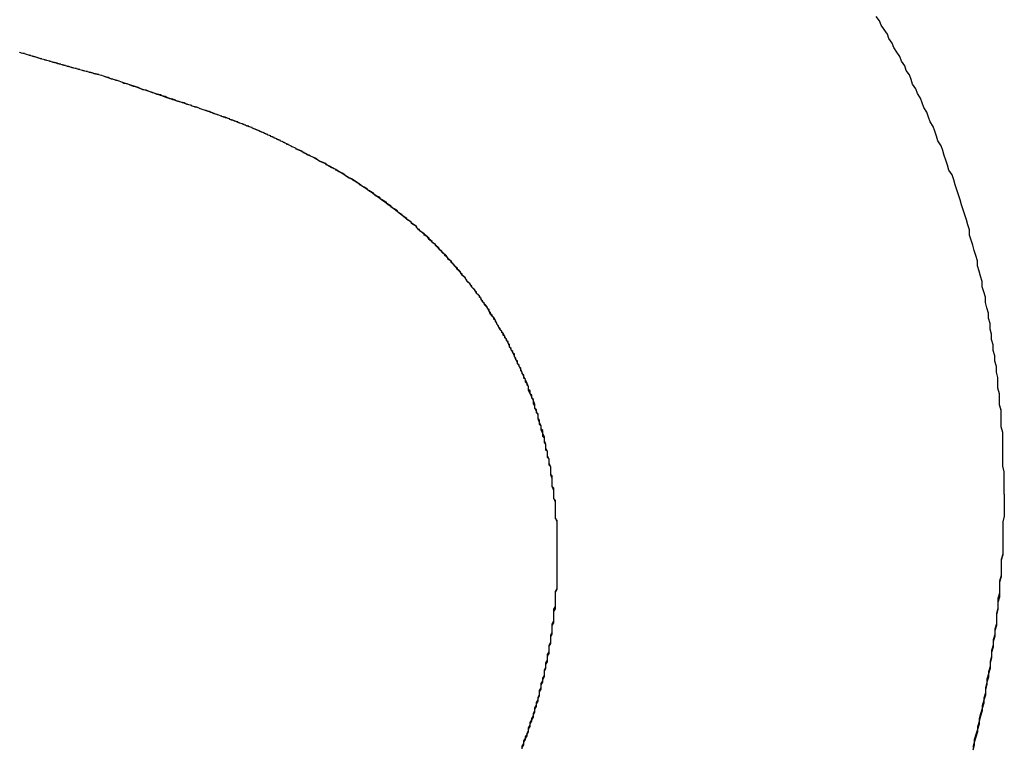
# Model space of a CAD drawing. Extents: x 1107 to 4046, y 937 to 3355.
# Tile 751 of 861: x 3042.966 to 3043.589, y 1749.826 to 1750.286. Entities that reach past the tile are written whole.
import ezdxf

# ---------------------------------------------------------------- set-up
doc = ezdxf.new("R2010")
doc.units = 0
doc.layers.add('KF_VIDA_L___C_LEFT', color=7, linetype='CONTINUOUS')

# ---------------------------------------------------------------- blocks, each defined once
blk = doc.blocks.new('KF_VIDA_L___C_LEFT')
at = {"layer": 'KF_VIDA_L___C_LEFT'}
for points in [[(154.285, 60.7726, 0), (154.285, 60.7762, 0), (154.285, 60.7798, 0), (154.285, 60.7833, 0), (154.285, 60.7869, 0), (154.284, 60.7905, 0), (154.284, 60.794, 0), (154.284, 60.7976, 0), (154.284, 60.8011, 0), (154.284, 60.8047, 0), (154.284, 60.8082, 0), (154.284, 60.8117, 0), (154.283, 60.8152, 0), (154.283, 60.8188, 0), (154.283, 60.8223, 0), (154.283, 60.8258, 0), (154.282, 60.8292, 0), (154.282, 60.8327, 0), (154.282, 60.8362, 0), (154.281, 60.8397, 0), (154.281, 60.8431, 0), (154.281, 60.8466, 0), (154.28, 60.85, 0), (154.28, 60.8534, 0), (154.279, 60.8569, 0), (154.279, 60.8603, 0), (154.278, 60.8637, 0), (154.278, 60.8671, 0), (154.277, 60.8705, 0), (154.277, 60.8739, 0), (154.276, 60.8773, 0), (154.276, 60.8806, 0), (154.275, 60.884, 0), (154.275, 60.8873, 0), (154.274, 60.8907, 0), (154.273, 60.894, 0), (154.273, 60.8974, 0), (154.272, 60.9007, 0), (154.271, 60.904, 0), (154.271, 60.9073, 0), (154.27, 60.9106, 0), (154.269, 60.9139, 0), (154.268, 60.9172, 0), (154.268, 60.9204, 0), (154.267, 60.9237, 0), (154.266, 60.9269, 0), (154.265, 60.9302, 0), (154.264, 60.9334, 0), (154.263, 60.9367, 0), (154.263, 60.9399, 0), (154.262, 60.9431, 0), (154.261, 60.9463, 0), (154.26, 60.9495, 0), (154.259, 60.9527, 0), (154.258, 60.9558, 0), (154.257, 60.959, 0), (154.256, 60.9622, 0), (154.255, 60.9653, 0), (154.254, 60.9684, 0), (154.253, 60.9716, 0), (154.252, 60.9747, 0), (154.25, 60.9778, 0), (154.249, 60.9809, 0), (154.248, 60.984, 0), (154.247, 60.9871, 0), (154.246, 60.9902, 0), (154.245, 60.9932, 0), (154.243, 60.9963, 0), (154.242, 60.9993, 0), (154.241, 61.0024, 0), (154.24, 61.0054, 0), (154.238, 61.0084, 0), (154.237, 61.0114, 0), (154.236, 61.0144, 0), (154.234, 61.0174, 0), (154.233, 61.0204, 0), (154.232, 61.0233, 0), (154.23, 61.0263, 0), (154.229, 61.0293, 0), (154.227, 61.0322, 0), (154.226, 61.0351, 0), (154.225, 61.038, 0), (154.223, 61.0409, 0), (154.222, 61.0438, 0), (154.22, 61.0467, 0), (154.219, 61.0496, 0), (154.217, 61.0525, 0), (154.215, 61.0553, 0), (154.214, 61.0582, 0), (154.212, 61.061, 0), (154.211, 61.0639, 0), (154.209, 61.0667, 0), (154.207, 61.0695, 0), (154.206, 61.0723, 0), (154.204, 61.0751, 0)], [(154.285, 60.7726, 0), (154.285, 60.7762, 0), (154.285, 60.7798, 0), (154.285, 60.7833, 0), (154.285, 60.7869, 0), (154.284, 60.7905, 0), (154.284, 60.794, 0), (154.284, 60.7976, 0), (154.284, 60.8011, 0), (154.284, 60.8047, 0), (154.284, 60.8082, 0), (154.284, 60.8117, 0), (154.283, 60.8152, 0), (154.283, 60.8188, 0), (154.283, 60.8223, 0), (154.283, 60.8257, 0), (154.282, 60.8292, 0), (154.282, 60.8327, 0), (154.282, 60.8362, 0), (154.281, 60.8397, 0), (154.281, 60.8431, 0), (154.281, 60.8466, 0), (154.28, 60.85, 0), (154.28, 60.8534, 0), (154.279, 60.8569, 0), (154.279, 60.8603, 0), (154.278, 60.8637, 0), (154.278, 60.8671, 0), (154.277, 60.8705, 0), (154.277, 60.8739, 0), (154.276, 60.8772, 0), (154.276, 60.8806, 0), (154.275, 60.884, 0), (154.275, 60.8873, 0), (154.274, 60.8907, 0), (154.273, 60.894, 0), (154.273, 60.8974, 0), (154.272, 60.9007, 0), (154.271, 60.904, 0), (154.271, 60.9073, 0), (154.27, 60.9106, 0), (154.269, 60.9139, 0), (154.268, 60.9172, 0), (154.268, 60.9204, 0), (154.267, 60.9237, 0), (154.266, 60.9269, 0), (154.265, 60.9302, 0), (154.264, 60.9334, 0), (154.263, 60.9367, 0), (154.263, 60.9399, 0), (154.262, 60.9431, 0), (154.261, 60.9463, 0), (154.26, 60.9495, 0), (154.259, 60.9527, 0), (154.258, 60.9558, 0), (154.257, 60.959, 0), (154.256, 60.9622, 0), (154.255, 60.9653, 0), (154.254, 60.9684, 0), (154.253, 60.9716, 0), (154.252, 60.9747, 0), (154.25, 60.9778, 0), (154.249, 60.9809, 0), (154.248, 60.984, 0), (154.247, 60.9871, 0), (154.246, 60.9902, 0), (154.245, 60.9932, 0), (154.243, 60.9963, 0), (154.242, 60.9993, 0), (154.241, 61.0024, 0), (154.24, 61.0054, 0), (154.238, 61.0084, 0), (154.237, 61.0114, 0), (154.236, 61.0144, 0), (154.234, 61.0174, 0), (154.233, 61.0204, 0), (154.232, 61.0233, 0), (154.23, 61.0263, 0), (154.229, 61.0292, 0), (154.227, 61.0322, 0), (154.226, 61.0351, 0), (154.225, 61.038, 0), (154.223, 61.0409, 0), (154.222, 61.0438, 0), (154.22, 61.0467, 0), (154.219, 61.0496, 0), (154.217, 61.0525, 0), (154.215, 61.0553, 0), (154.214, 61.0582, 0), (154.212, 61.061, 0), (154.211, 61.0638, 0), (154.209, 61.0667, 0), (154.207, 61.0695, 0), (154.206, 61.0723, 0), (154.204, 61.0751, 0)], [(153.714, 61.0377, 0), (153.713, 61.0378, 0), (153.713, 61.0379, 0), (153.712, 61.038, 0), (153.712, 61.0382, 0), (153.711, 61.0383, 0), (153.711, 61.0384, 0), (153.71, 61.0386, 0), (153.71, 61.0387, 0), (153.709, 61.0388, 0), (153.709, 61.039, 0), (153.708, 61.0391, 0), (153.708, 61.0392, 0), (153.707, 61.0394, 0), (153.707, 61.0395, 0), (153.706, 61.0396, 0), (153.706, 61.0398, 0), (153.705, 61.0399, 0), (153.705, 61.0401, 0), (153.704, 61.0402, 0), (153.704, 61.0403, 0), (153.703, 61.0405, 0), (153.703, 61.0406, 0), (153.702, 61.0408, 0), (153.702, 61.0409, 0), (153.701, 61.041, 0), (153.7, 61.0412, 0), (153.7, 61.0413, 0), (153.699, 61.0415, 0), (153.699, 61.0416, 0), (153.698, 61.0418, 0), (153.698, 61.0419, 0), (153.697, 61.0421, 0), (153.697, 61.0422, 0), (153.696, 61.0424, 0), (153.696, 61.0425, 0), (153.695, 61.0426, 0), (153.695, 61.0428, 0), (153.694, 61.0429, 0), (153.694, 61.0431, 0), (153.693, 61.0432, 0), (153.692, 61.0434, 0), (153.692, 61.0436, 0), (153.691, 61.0437, 0), (153.691, 61.0439, 0), (153.69, 61.044, 0), (153.69, 61.0442, 0), (153.689, 61.0443, 0), (153.689, 61.0445, 0), (153.688, 61.0446, 0), (153.688, 61.0448, 0), (153.687, 61.0449, 0), (153.686, 61.0451, 0), (153.686, 61.0453, 0), (153.685, 61.0454, 0), (153.685, 61.0456, 0), (153.684, 61.0457, 0), (153.684, 61.0459, 0), (153.683, 61.0461, 0), (153.683, 61.0462, 0), (153.682, 61.0464, 0), (153.681, 61.0465, 0), (153.681, 61.0467, 0), (153.68, 61.0469, 0), (153.68, 61.047, 0), (153.679, 61.0472, 0), (153.679, 61.0474, 0), (153.678, 61.0475, 0), (153.677, 61.0477, 0), (153.677, 61.0479, 0), (153.676, 61.048, 0), (153.676, 61.0482, 0), (153.675, 61.0484, 0), (153.675, 61.0485, 0), (153.674, 61.0487, 0), (153.673, 61.0489, 0), (153.673, 61.0491, 0), (153.672, 61.0492, 0), (153.672, 61.0494, 0), (153.671, 61.0496, 0), (153.671, 61.0497, 0), (153.67, 61.0499, 0), (153.669, 61.0501, 0), (153.669, 61.0503, 0), (153.668, 61.0504, 0), (153.668, 61.0506, 0), (153.667, 61.0508, 0), (153.666, 61.051, 0), (153.666, 61.0511, 0), (153.665, 61.0513, 0), (153.665, 61.0515, 0), (153.664, 61.0517, 0), (153.663, 61.0519, 0), (153.663, 61.052, 0), (153.662, 61.0522, 0), (153.662, 61.0524, 0)], [(153.714, 61.0377, 0), (153.713, 61.0378, 0), (153.713, 61.0379, 0), (153.712, 61.0381, 0), (153.712, 61.0382, 0), (153.711, 61.0383, 0), (153.711, 61.0385, 0), (153.71, 61.0386, 0), (153.71, 61.0387, 0), (153.709, 61.0389, 0), (153.709, 61.039, 0), (153.708, 61.0391, 0), (153.708, 61.0393, 0), (153.707, 61.0394, 0), (153.707, 61.0396, 0), (153.706, 61.0397, 0), (153.706, 61.0398, 0), (153.705, 61.04, 0), (153.704, 61.0401, 0), (153.704, 61.0403, 0), (153.703, 61.0404, 0), (153.703, 61.0405, 0), (153.702, 61.0407, 0), (153.702, 61.0408, 0), (153.701, 61.041, 0), (153.701, 61.0411, 0), (153.7, 61.0413, 0), (153.7, 61.0414, 0), (153.699, 61.0416, 0), (153.699, 61.0417, 0), (153.698, 61.0418, 0), (153.698, 61.042, 0), (153.697, 61.0421, 0), (153.696, 61.0423, 0), (153.696, 61.0424, 0), (153.695, 61.0426, 0), (153.695, 61.0427, 0), (153.694, 61.0429, 0), (153.694, 61.043, 0), (153.693, 61.0432, 0), (153.693, 61.0433, 0), (153.692, 61.0435, 0), (153.692, 61.0436, 0), (153.691, 61.0438, 0), (153.69, 61.044, 0), (153.69, 61.0441, 0), (153.689, 61.0443, 0), (153.689, 61.0444, 0), (153.688, 61.0446, 0), (153.688, 61.0447, 0), (153.687, 61.0449, 0), (153.687, 61.045, 0), (153.686, 61.0452, 0), (153.686, 61.0454, 0), (153.685, 61.0455, 0), (153.684, 61.0457, 0), (153.684, 61.0458, 0), (153.683, 61.046, 0), (153.683, 61.0461, 0), (153.682, 61.0463, 0), (153.682, 61.0465, 0), (153.681, 61.0466, 0), (153.681, 61.0468, 0), (153.68, 61.047, 0), (153.679, 61.0471, 0), (153.679, 61.0473, 0), (153.678, 61.0474, 0), (153.678, 61.0476, 0), (153.677, 61.0478, 0), (153.677, 61.0479, 0), (153.676, 61.0481, 0), (153.675, 61.0483, 0), (153.675, 61.0484, 0), (153.674, 61.0486, 0), (153.674, 61.0488, 0), (153.673, 61.0489, 0), (153.673, 61.0491, 0), (153.672, 61.0493, 0), (153.671, 61.0495, 0), (153.671, 61.0496, 0), (153.67, 61.0498, 0), (153.67, 61.05, 0), (153.669, 61.0501, 0), (153.669, 61.0503, 0), (153.668, 61.0505, 0), (153.667, 61.0507, 0), (153.667, 61.0508, 0), (153.666, 61.051, 0), (153.666, 61.0512, 0), (153.665, 61.0513, 0), (153.665, 61.0515, 0), (153.664, 61.0517, 0), (153.663, 61.0519, 0), (153.663, 61.0521, 0), (153.662, 61.0522, 0), (153.662, 61.0524, 0)], [(153.848, 60.9857, 0), (153.847, 60.9862, 0), (153.846, 60.9866, 0), (153.845, 60.9871, 0), (153.844, 60.9875, 0), (153.844, 60.9879, 0), (153.843, 60.9883, 0), (153.842, 60.9888, 0), (153.841, 60.9892, 0), (153.841, 60.9896, 0), (153.84, 60.99, 0), (153.839, 60.9904, 0), (153.838, 60.9908, 0), (153.837, 60.9912, 0), (153.837, 60.9915, 0), (153.836, 60.9919, 0), (153.835, 60.9923, 0), (153.834, 60.9927, 0), (153.834, 60.993, 0), (153.833, 60.9934, 0), (153.832, 60.9937, 0), (153.832, 60.9941, 0), (153.831, 60.9945, 0), (153.83, 60.9948, 0), (153.83, 60.9951, 0), (153.829, 60.9955, 0), (153.828, 60.9958, 0), (153.827, 60.9961, 0), (153.827, 60.9965, 0), (153.826, 60.9968, 0), (153.825, 60.9971, 0), (153.825, 60.9974, 0), (153.824, 60.9978, 0), (153.823, 60.9981, 0), (153.823, 60.9984, 0), (153.822, 60.9987, 0), (153.821, 60.999, 0), (153.821, 60.9993, 0), (153.82, 60.9996, 0), (153.819, 60.9999, 0), (153.819, 61.0002, 0), (153.818, 61.0005, 0), (153.818, 61.0008, 0), (153.817, 61.0011, 0), (153.816, 61.0014, 0), (153.816, 61.0016, 0), (153.815, 61.0019, 0), (153.814, 61.0022, 0), (153.814, 61.0025, 0), (153.813, 61.0028, 0), (153.812, 61.003, 0), (153.812, 61.0033, 0), (153.811, 61.0036, 0), (153.81, 61.0039, 0), (153.81, 61.0041, 0), (153.809, 61.0044, 0), (153.809, 61.0047, 0), (153.808, 61.0049, 0), (153.807, 61.0052, 0), (153.807, 61.0055, 0), (153.806, 61.0057, 0), (153.805, 61.006, 0), (153.805, 61.0062, 0), (153.804, 61.0065, 0), (153.803, 61.0068, 0), (153.803, 61.007, 0), (153.802, 61.0073, 0), (153.801, 61.0075, 0), (153.801, 61.0078, 0), (153.8, 61.0081, 0), (153.799, 61.0083, 0), (153.799, 61.0086, 0), (153.798, 61.0088, 0), (153.797, 61.0091, 0), (153.797, 61.0093, 0), (153.796, 61.0096, 0), (153.795, 61.0099, 0), (153.795, 61.0101, 0), (153.794, 61.0104, 0), (153.793, 61.0106, 0), (153.792, 61.0109, 0), (153.792, 61.0112, 0), (153.791, 61.0114, 0), (153.79, 61.0117, 0), (153.79, 61.0119, 0), (153.789, 61.0122, 0), (153.788, 61.0125, 0), (153.787, 61.0127, 0), (153.787, 61.013, 0), (153.786, 61.0133, 0), (153.785, 61.0135, 0), (153.784, 61.0138, 0), (153.784, 61.0141, 0), (153.783, 61.0143, 0), (153.782, 61.0146, 0), (153.781, 61.0149, 0), (153.781, 61.0151, 0), (153.78, 61.0154, 0), (153.779, 61.0157, 0), (153.778, 61.016, 0), (153.777, 61.0163, 0), (153.776, 61.0165, 0), (153.776, 61.0168, 0), (153.775, 61.0171, 0), (153.774, 61.0174, 0), (153.773, 61.0177, 0), (153.772, 61.018, 0), (153.771, 61.0183, 0), (153.771, 61.0186, 0), (153.77, 61.0189, 0), (153.769, 61.0192, 0), (153.768, 61.0195, 0), (153.767, 61.0198, 0), (153.766, 61.0201, 0), (153.765, 61.0204, 0), (153.764, 61.0207, 0), (153.763, 61.021, 0), (153.762, 61.0213, 0), (153.761, 61.0217, 0), (153.76, 61.022, 0), (153.759, 61.0223, 0), (153.758, 61.0226, 0), (153.757, 61.023, 0), (153.756, 61.0233, 0), (153.755, 61.0236, 0), (153.754, 61.024, 0), (153.753, 61.0243, 0), (153.752, 61.0247, 0), (153.751, 61.025, 0), (153.75, 61.0254, 0), (153.749, 61.0257, 0), (153.748, 61.0261, 0), (153.747, 61.0264, 0), (153.746, 61.0268, 0), (153.745, 61.0272, 0), (153.744, 61.0276, 0), (153.743, 61.0279, 0), (153.742, 61.0283, 0), (153.74, 61.0287, 0), (153.739, 61.0291, 0), (153.738, 61.0295, 0), (153.737, 61.0299, 0), (153.736, 61.0303, 0), (153.734, 61.0307, 0), (153.733, 61.0311, 0), (153.732, 61.0315, 0), (153.731, 61.0319, 0), (153.73, 61.0323, 0), (153.728, 61.0327, 0), (153.727, 61.0332, 0), (153.726, 61.0336, 0), (153.725, 61.034, 0), (153.723, 61.0345, 0), (153.722, 61.0349, 0), (153.721, 61.0353, 0), (153.719, 61.0358, 0), (153.718, 61.0363, 0), (153.717, 61.0367, 0), (153.715, 61.0372, 0), (153.714, 61.0377, 0)], [(153.848, 60.9857, 0), (153.847, 60.9862, 0), (153.846, 60.9867, 0), (153.845, 60.9872, 0), (153.844, 60.9876, 0), (153.843, 60.9881, 0), (153.842, 60.9885, 0), (153.842, 60.989, 0), (153.841, 60.9894, 0), (153.84, 60.9898, 0), (153.839, 60.9902, 0), (153.838, 60.9907, 0), (153.837, 60.9911, 0), (153.837, 60.9915, 0), (153.836, 60.9919, 0), (153.835, 60.9923, 0), (153.834, 60.9926, 0), (153.834, 60.993, 0), (153.833, 60.9934, 0), (153.832, 60.9938, 0), (153.831, 60.9941, 0), (153.831, 60.9945, 0), (153.83, 60.9948, 0), (153.829, 60.9952, 0), (153.829, 60.9955, 0), (153.828, 60.9959, 0), (153.827, 60.9962, 0), (153.827, 60.9965, 0), (153.826, 60.9969, 0), (153.825, 60.9972, 0), (153.825, 60.9975, 0), (153.824, 60.9978, 0), (153.823, 60.9982, 0), (153.823, 60.9985, 0), (153.822, 60.9988, 0), (153.821, 60.9991, 0), (153.821, 60.9994, 0), (153.82, 60.9997, 0), (153.819, 61, 0), (153.819, 61.0003, 0), (153.818, 61.0006, 0), (153.817, 61.0009, 0), (153.817, 61.0012, 0), (153.816, 61.0015, 0), (153.815, 61.0018, 0), (153.815, 61.0021, 0), (153.814, 61.0024, 0), (153.813, 61.0027, 0), (153.813, 61.0029, 0), (153.812, 61.0032, 0), (153.811, 61.0035, 0), (153.811, 61.0038, 0), (153.81, 61.0041, 0), (153.809, 61.0044, 0), (153.809, 61.0047, 0), (153.808, 61.005, 0), (153.807, 61.0053, 0), (153.806, 61.0056, 0), (153.806, 61.0059, 0), (153.805, 61.0061, 0), (153.804, 61.0064, 0), (153.804, 61.0067, 0), (153.803, 61.007, 0), (153.802, 61.0073, 0), (153.801, 61.0076, 0), (153.8, 61.008, 0), (153.8, 61.0083, 0), (153.799, 61.0086, 0), (153.798, 61.0089, 0), (153.797, 61.0092, 0), (153.796, 61.0095, 0), (153.795, 61.0098, 0), (153.795, 61.0102, 0), (153.794, 61.0105, 0), (153.793, 61.0108, 0), (153.792, 61.0112, 0), (153.791, 61.0115, 0), (153.79, 61.0118, 0), (153.789, 61.0122, 0), (153.788, 61.0125, 0), (153.787, 61.0129, 0), (153.786, 61.0133, 0), (153.785, 61.0136, 0), (153.784, 61.014, 0), (153.783, 61.0144, 0), (153.782, 61.0148, 0), (153.781, 61.0151, 0), (153.78, 61.0155, 0), (153.778, 61.0159, 0), (153.777, 61.0163, 0), (153.776, 61.0167, 0), (153.775, 61.0172, 0), (153.774, 61.0176, 0), (153.772, 61.018, 0), (153.771, 61.0185, 0), (153.77, 61.0189, 0), (153.768, 61.0193, 0), (153.767, 61.0198, 0), (153.766, 61.0203, 0), (153.764, 61.0207, 0), (153.763, 61.0212, 0), (153.761, 61.0217, 0), (153.76, 61.0222, 0), (153.759, 61.0227, 0), (153.757, 61.0232, 0), (153.755, 61.0237, 0), (153.754, 61.0243, 0), (153.752, 61.0248, 0), (153.751, 61.0254, 0), (153.749, 61.0259, 0), (153.747, 61.0265, 0), (153.746, 61.027, 0), (153.744, 61.0276, 0), (153.742, 61.0282, 0), (153.74, 61.0288, 0), (153.738, 61.0294, 0), (153.737, 61.0301, 0), (153.735, 61.0307, 0), (153.733, 61.0313, 0), (153.731, 61.032, 0), (153.729, 61.0327, 0), (153.727, 61.0333, 0), (153.725, 61.034, 0), (153.723, 61.0347, 0), (153.72, 61.0354, 0), (153.718, 61.0362, 0), (153.716, 61.0369, 0), (153.714, 61.0377, 0)], [(154.002, 60.7345, 0), (154.002, 60.7371, 0), (154.002, 60.7397, 0), (154.002, 60.7423, 0), (154.002, 60.7449, 0), (154.002, 60.7474, 0), (154.002, 60.75, 0), (154.002, 60.7525, 0), (154.002, 60.7551, 0), (154.001, 60.7576, 0), (154.001, 60.7601, 0), (154.001, 60.7627, 0), (154.001, 60.7652, 0), (154.001, 60.7677, 0), (154, 60.7702, 0), (154, 60.7726, 0), (154, 60.7751, 0), (153.999, 60.7776, 0), (153.999, 60.78, 0), (153.999, 60.7825, 0), (153.998, 60.7849, 0), (153.998, 60.7874, 0), (153.998, 60.7898, 0), (153.997, 60.7922, 0), (153.997, 60.7946, 0), (153.996, 60.797, 0), (153.996, 60.7994, 0), (153.995, 60.8017, 0), (153.995, 60.8041, 0), (153.994, 60.8065, 0), (153.994, 60.8088, 0), (153.993, 60.8111, 0), (153.992, 60.8135, 0), (153.992, 60.8158, 0), (153.991, 60.8181, 0), (153.99, 60.8204, 0), (153.99, 60.8227, 0), (153.989, 60.825, 0), (153.988, 60.8272, 0), (153.988, 60.8295, 0), (153.987, 60.8317, 0), (153.986, 60.834, 0), (153.985, 60.8362, 0), (153.984, 60.8384, 0), (153.984, 60.8406, 0), (153.983, 60.8428, 0), (153.982, 60.845, 0), (153.981, 60.8472, 0), (153.98, 60.8494, 0), (153.979, 60.8515, 0), (153.978, 60.8537, 0), (153.977, 60.8558, 0), (153.976, 60.8579, 0), (153.975, 60.86, 0), (153.974, 60.8621, 0), (153.973, 60.8642, 0), (153.972, 60.8663, 0), (153.971, 60.8684, 0), (153.97, 60.8704, 0), (153.969, 60.8725, 0), (153.968, 60.8745, 0), (153.966, 60.8766, 0), (153.965, 60.8786, 0), (153.964, 60.8806, 0), (153.963, 60.8826, 0), (153.962, 60.8846, 0), (153.96, 60.8865, 0), (153.959, 60.8885, 0), (153.958, 60.8905, 0), (153.957, 60.8924, 0), (153.955, 60.8943, 0), (153.954, 60.8962, 0), (153.953, 60.8982, 0), (153.951, 60.9, 0), (153.95, 60.9019, 0), (153.948, 60.9038, 0), (153.947, 60.9057, 0), (153.945, 60.9075, 0), (153.944, 60.9093, 0), (153.942, 60.9112, 0), (153.941, 60.913, 0), (153.939, 60.9148, 0), (153.938, 60.9166, 0), (153.936, 60.9184, 0), (153.935, 60.9201, 0), (153.933, 60.9219, 0), (153.932, 60.9236, 0), (153.93, 60.9254, 0), (153.928, 60.9271, 0), (153.927, 60.9288, 0), (153.925, 60.9305, 0), (153.923, 60.9322, 0), (153.921, 60.9338, 0), (153.92, 60.9355, 0), (153.918, 60.9372, 0), (153.916, 60.9388, 0), (153.914, 60.9404, 0), (153.913, 60.942, 0), (153.911, 60.9436, 0), (153.909, 60.9452, 0), (153.907, 60.9468, 0), (153.905, 60.9483, 0), (153.903, 60.9499, 0), (153.901, 60.9514, 0), (153.899, 60.953, 0), (153.897, 60.9545, 0), (153.895, 60.956, 0), (153.893, 60.9575, 0), (153.891, 60.9589, 0), (153.889, 60.9604, 0), (153.887, 60.9618, 0), (153.885, 60.9633, 0), (153.883, 60.9647, 0), (153.881, 60.9661, 0), (153.879, 60.9675, 0), (153.877, 60.9689, 0), (153.875, 60.9703, 0), (153.873, 60.9716, 0), (153.87, 60.973, 0), (153.868, 60.9743, 0), (153.866, 60.9756, 0), (153.864, 60.9769, 0), (153.862, 60.9782, 0), (153.859, 60.9795, 0), (153.857, 60.9808, 0), (153.855, 60.982, 0), (153.852, 60.9833, 0), (153.85, 60.9845, 0), (153.848, 60.9857, 0)], [(154.002, 60.7345, 0), (154.002, 60.7355, 0), (154.002, 60.7365, 0), (154.002, 60.7375, 0), (154.002, 60.7384, 0), (154.002, 60.7394, 0), (154.002, 60.7404, 0), (154.002, 60.7414, 0), (154.002, 60.7424, 0), (154.002, 60.7433, 0), (154.002, 60.7443, 0), (154.002, 60.7453, 0), (154.002, 60.7463, 0), (154.002, 60.7473, 0), (154.002, 60.7482, 0), (154.002, 60.7492, 0), (154.002, 60.7502, 0), (154.002, 60.7512, 0), (154.002, 60.7521, 0), (154.002, 60.7531, 0), (154.002, 60.7541, 0), (154.002, 60.7551, 0), (154.002, 60.7561, 0), (154.001, 60.757, 0), (154.001, 60.758, 0), (154.001, 60.759, 0), (154.001, 60.76, 0), (154.001, 60.7609, 0), (154.001, 60.7619, 0), (154.001, 60.7629, 0), (154.001, 60.7639, 0), (154.001, 60.7648, 0), (154.001, 60.7658, 0), (154.001, 60.7668, 0), (154.001, 60.7678, 0), (154.001, 60.7687, 0), (154, 60.7697, 0), (154, 60.7707, 0), (154, 60.7716, 0), (154, 60.7726, 0), (154, 60.7736, 0), (154, 60.7745, 0), (154, 60.7755, 0), (154, 60.7765, 0), (153.999, 60.7775, 0), (153.999, 60.7784, 0), (153.999, 60.7794, 0), (153.999, 60.7804, 0), (153.999, 60.7813, 0), (153.999, 60.7823, 0), (153.999, 60.7833, 0), (153.999, 60.7842, 0), (153.998, 60.7852, 0), (153.998, 60.7862, 0), (153.998, 60.7871, 0), (153.998, 60.7881, 0), (153.998, 60.789, 0), (153.998, 60.79, 0), (153.997, 60.791, 0), (153.997, 60.7919, 0), (153.997, 60.7929, 0), (153.997, 60.7939, 0), (153.997, 60.7948, 0), (153.996, 60.7958, 0), (153.996, 60.7967, 0), (153.996, 60.7977, 0), (153.996, 60.7986, 0), (153.996, 60.7996, 0), (153.995, 60.8006, 0), (153.995, 60.8015, 0), (153.995, 60.8025, 0), (153.995, 60.8034, 0), (153.995, 60.8044, 0), (153.994, 60.8053, 0), (153.994, 60.8063, 0), (153.994, 60.8072, 0), (153.994, 60.8082, 0), (153.993, 60.8091, 0), (153.993, 60.8101, 0), (153.993, 60.811, 0), (153.993, 60.812, 0), (153.993, 60.8129, 0), (153.992, 60.8139, 0), (153.992, 60.8148, 0), (153.992, 60.8158, 0), (153.991, 60.8167, 0), (153.991, 60.8177, 0), (153.991, 60.8186, 0), (153.991, 60.8195, 0), (153.99, 60.8205, 0), (153.99, 60.8214, 0), (153.99, 60.8224, 0), (153.99, 60.8233, 0), (153.989, 60.8242, 0), (153.989, 60.8252, 0), (153.989, 60.8261, 0), (153.988, 60.827, 0), (153.988, 60.8279, 0), (153.988, 60.8289, 0), (153.987, 60.8298, 0), (153.987, 60.8307, 0), (153.987, 60.8316, 0), (153.987, 60.8326, 0), (153.986, 60.8335, 0), (153.986, 60.8344, 0), (153.986, 60.8353, 0), (153.985, 60.8362, 0), (153.985, 60.8372, 0), (153.985, 60.8381, 0), (153.984, 60.839, 0), (153.984, 60.8399, 0), (153.984, 60.8408, 0), (153.983, 60.8417, 0), (153.983, 60.8426, 0), (153.982, 60.8435, 0), (153.982, 60.8444, 0), (153.982, 60.8453, 0), (153.981, 60.8462, 0), (153.981, 60.8471, 0), (153.981, 60.848, 0), (153.98, 60.8489, 0), (153.98, 60.8498, 0), (153.979, 60.8507, 0), (153.979, 60.8516, 0), (153.979, 60.8525, 0), (153.978, 60.8534, 0), (153.978, 60.8543, 0), (153.977, 60.8551, 0), (153.977, 60.856, 0), (153.977, 60.8569, 0), (153.976, 60.8578, 0), (153.976, 60.8587, 0), (153.975, 60.8595, 0), (153.975, 60.8604, 0), (153.975, 60.8613, 0), (153.974, 60.8622, 0), (153.974, 60.863, 0), (153.973, 60.8639, 0), (153.973, 60.8648, 0), (153.972, 60.8657, 0), (153.972, 60.8665, 0), (153.972, 60.8674, 0), (153.971, 60.8682, 0), (153.971, 60.8691, 0), (153.97, 60.87, 0), (153.97, 60.8708, 0), (153.969, 60.8717, 0), (153.969, 60.8725, 0), (153.968, 60.8734, 0), (153.968, 60.8742, 0), (153.967, 60.8751, 0), (153.967, 60.8759, 0), (153.966, 60.8768, 0), (153.966, 60.8776, 0), (153.965, 60.8785, 0), (153.965, 60.8793, 0), (153.964, 60.8802, 0), (153.964, 60.881, 0), (153.963, 60.8818, 0), (153.963, 60.8827, 0), (153.962, 60.8835, 0), (153.962, 60.8843, 0), (153.961, 60.8852, 0), (153.961, 60.886, 0), (153.96, 60.8868, 0), (153.96, 60.8876, 0), (153.959, 60.8885, 0), (153.959, 60.8893, 0), (153.958, 60.8901, 0), (153.958, 60.8909, 0), (153.957, 60.8917, 0), (153.956, 60.8925, 0), (153.956, 60.8933, 0), (153.955, 60.8941, 0), (153.955, 60.8949, 0), (153.954, 60.8957, 0), (153.954, 60.8965, 0), (153.953, 60.8973, 0), (153.953, 60.8981, 0), (153.952, 60.8989, 0), (153.951, 60.8997, 0), (153.951, 60.9005, 0), (153.95, 60.9013, 0), (153.95, 60.902, 0), (153.949, 60.9028, 0), (153.948, 60.9036, 0), (153.948, 60.9044, 0), (153.947, 60.9051, 0), (153.947, 60.9059, 0), (153.946, 60.9067, 0), (153.945, 60.9074, 0), (153.945, 60.9082, 0), (153.944, 60.909, 0), (153.944, 60.9097, 0), (153.943, 60.9105, 0), (153.942, 60.9112, 0), (153.942, 60.912, 0), (153.941, 60.9127, 0), (153.941, 60.9135, 0), (153.94, 60.9142, 0), (153.939, 60.9149, 0), (153.939, 60.9157, 0), (153.938, 60.9164, 0), (153.937, 60.9172, 0), (153.937, 60.9179, 0), (153.936, 60.9186, 0), (153.935, 60.9193, 0), (153.935, 60.9201, 0), (153.934, 60.9208, 0), (153.933, 60.9215, 0), (153.933, 60.9222, 0), (153.932, 60.9229, 0), (153.931, 60.9237, 0), (153.931, 60.9244, 0), (153.93, 60.9251, 0), (153.929, 60.9258, 0), (153.929, 60.9265, 0), (153.928, 60.9272, 0), (153.927, 60.9279, 0), (153.927, 60.9286, 0), (153.926, 60.9293, 0), (153.925, 60.93, 0), (153.925, 60.9306, 0), (153.924, 60.9313, 0), (153.923, 60.932, 0), (153.923, 60.9327, 0), (153.922, 60.9334, 0), (153.921, 60.9341, 0), (153.921, 60.9347, 0), (153.92, 60.9354, 0), (153.919, 60.9361, 0), (153.918, 60.9367, 0), (153.918, 60.9374, 0), (153.917, 60.9381, 0), (153.916, 60.9387, 0), (153.915, 60.9394, 0), (153.915, 60.9401, 0), (153.914, 60.9407, 0), (153.913, 60.9414, 0), (153.913, 60.942, 0), (153.912, 60.9427, 0), (153.911, 60.9433, 0), (153.91, 60.9439, 0), (153.91, 60.9446, 0), (153.909, 60.9452, 0), (153.908, 60.9459, 0), (153.907, 60.9465, 0), (153.907, 60.9471, 0), (153.906, 60.9477, 0), (153.905, 60.9484, 0), (153.904, 60.949, 0), (153.904, 60.9496, 0), (153.903, 60.9502, 0), (153.902, 60.9508, 0), (153.901, 60.9514, 0), (153.901, 60.952, 0), (153.9, 60.9526, 0), (153.899, 60.9532, 0), (153.898, 60.9538, 0), (153.897, 60.9544, 0), (153.897, 60.955, 0), (153.896, 60.9556, 0), (153.895, 60.9562, 0), (153.894, 60.9568, 0), (153.894, 60.9574, 0), (153.893, 60.958, 0), (153.892, 60.9586, 0), (153.891, 60.9591, 0), (153.89, 60.9597, 0), (153.89, 60.9603, 0), (153.889, 60.9608, 0), (153.888, 60.9614, 0), (153.887, 60.962, 0), (153.886, 60.9625, 0), (153.886, 60.9631, 0), (153.885, 60.9636, 0), (153.884, 60.9642, 0), (153.883, 60.9648, 0), (153.882, 60.9653, 0), (153.882, 60.9658, 0), (153.881, 60.9664, 0), (153.88, 60.9669, 0), (153.879, 60.9675, 0), (153.878, 60.968, 0), (153.877, 60.9685, 0), (153.877, 60.9691, 0), (153.876, 60.9696, 0), (153.875, 60.9701, 0), (153.874, 60.9707, 0), (153.873, 60.9712, 0), (153.873, 60.9717, 0), (153.872, 60.9722, 0), (153.871, 60.9727, 0), (153.87, 60.9732, 0), (153.869, 60.9737, 0), (153.868, 60.9743, 0), (153.868, 60.9748, 0), (153.867, 60.9753, 0), (153.866, 60.9758, 0), (153.865, 60.9763, 0), (153.864, 60.9768, 0), (153.863, 60.9773, 0), (153.862, 60.9777, 0), (153.862, 60.9782, 0), (153.861, 60.9787, 0), (153.86, 60.9792, 0), (153.859, 60.9797, 0), (153.858, 60.9802, 0), (153.857, 60.9806, 0), (153.856, 60.9811, 0), (153.856, 60.9816, 0), (153.855, 60.9821, 0), (153.854, 60.9825, 0), (153.853, 60.983, 0), (153.852, 60.9834, 0), (153.851, 60.9839, 0), (153.85, 60.9844, 0), (153.85, 60.9848, 0), (153.849, 60.9853, 0), (153.848, 60.9857, 0)], [(154.285, 60.7726, 0), (154.285, 60.7691, 0), (154.285, 60.7656, 0), (154.285, 60.7621, 0), (154.285, 60.7586, 0), (154.284, 60.7551, 0), (154.284, 60.7516, 0), (154.284, 60.7481, 0), (154.284, 60.7447, 0), (154.284, 60.7412, 0), (154.284, 60.7377, 0), (154.284, 60.7342, 0), (154.283, 60.7308, 0), (154.283, 60.7273, 0), (154.283, 60.7238, 0), (154.283, 60.7204, 0), (154.282, 60.7169, 0), (154.282, 60.7135, 0), (154.282, 60.7101, 0), (154.281, 60.7066, 0), (154.281, 60.7032, 0), (154.281, 60.6998, 0), (154.28, 60.6963, 0), (154.28, 60.6929, 0), (154.28, 60.6895, 0), (154.279, 60.6861, 0), (154.279, 60.6827, 0), (154.278, 60.6793, 0), (154.278, 60.6759, 0), (154.277, 60.6725, 0), (154.277, 60.6691, 0), (154.276, 60.6657, 0), (154.276, 60.6623, 0), (154.275, 60.659, 0), (154.274, 60.6556, 0), (154.274, 60.6522, 0), (154.273, 60.6489, 0), (154.273, 60.6455, 0), (154.272, 60.6422, 0), (154.271, 60.6388, 0), (154.271, 60.6355, 0), (154.27, 60.6322, 0), (154.269, 60.6288, 0), (154.268, 60.6255, 0), (154.268, 60.6222, 0), (154.267, 60.6189, 0), (154.266, 60.6156, 0), (154.265, 60.6123, 0)], [(154.285, 60.7726, 0), (154.285, 60.7691, 0), (154.285, 60.7657, 0), (154.285, 60.7623, 0), (154.285, 60.7588, 0), (154.284, 60.7554, 0), (154.284, 60.7519, 0), (154.284, 60.7485, 0), (154.284, 60.7451, 0), (154.284, 60.7416, 0), (154.284, 60.7382, 0), (154.284, 60.7348, 0), (154.283, 60.7314, 0), (154.283, 60.728, 0), (154.283, 60.7245, 0), (154.283, 60.7211, 0), (154.282, 60.7177, 0), (154.282, 60.7143, 0), (154.282, 60.7109, 0), (154.282, 60.7075, 0), (154.281, 60.7041, 0), (154.281, 60.7007, 0), (154.28, 60.6973, 0), (154.28, 60.6939, 0), (154.28, 60.6906, 0), (154.279, 60.6872, 0), (154.279, 60.6838, 0), (154.278, 60.6804, 0), (154.278, 60.6771, 0), (154.277, 60.6737, 0), (154.277, 60.6703, 0), (154.276, 60.667, 0), (154.276, 60.6636, 0), (154.275, 60.6603, 0), (154.275, 60.6569, 0), (154.274, 60.6536, 0), (154.273, 60.6503, 0), (154.273, 60.6469, 0), (154.272, 60.6436, 0), (154.272, 60.6403, 0), (154.271, 60.637, 0), (154.27, 60.6337, 0), (154.269, 60.6304, 0), (154.269, 60.6271, 0), (154.268, 60.6238, 0), (154.267, 60.6205, 0), (154.266, 60.6172, 0), (154.266, 60.6139, 0), (154.265, 60.6106, 0)], [(153.98, 60.6115, 0), (153.98, 60.6132, 0), (153.981, 60.6148, 0), (153.981, 60.6165, 0), (153.982, 60.6181, 0), (153.983, 60.6198, 0), (153.983, 60.6214, 0), (153.984, 60.6231, 0), (153.984, 60.6248, 0), (153.985, 60.6264, 0), (153.985, 60.6281, 0), (153.986, 60.6298, 0), (153.987, 60.6315, 0), (153.987, 60.6332, 0), (153.988, 60.6348, 0), (153.988, 60.6365, 0), (153.989, 60.6382, 0), (153.989, 60.6399, 0), (153.99, 60.6416, 0), (153.99, 60.6434, 0), (153.991, 60.6451, 0), (153.991, 60.6468, 0), (153.991, 60.6485, 0), (153.992, 60.6502, 0), (153.992, 60.652, 0), (153.993, 60.6537, 0), (153.993, 60.6554, 0), (153.994, 60.6572, 0), (153.994, 60.6589, 0), (153.994, 60.6606, 0), (153.995, 60.6624, 0), (153.995, 60.6641, 0), (153.995, 60.6659, 0), (153.996, 60.6676, 0), (153.996, 60.6694, 0), (153.996, 60.6712, 0), (153.997, 60.6729, 0), (153.997, 60.6747, 0), (153.997, 60.6765, 0), (153.998, 60.6782, 0), (153.998, 60.68, 0), (153.998, 60.6818, 0), (153.998, 60.6836, 0), (153.999, 60.6854, 0), (153.999, 60.6872, 0), (153.999, 60.689, 0), (153.999, 60.6907, 0), (154, 60.6925, 0), (154, 60.6943, 0), (154, 60.6961, 0), (154, 60.6979, 0), (154, 60.6998, 0), (154.001, 60.7016, 0), (154.001, 60.7034, 0), (154.001, 60.7052, 0), (154.001, 60.707, 0), (154.001, 60.7088, 0), (154.001, 60.7106, 0), (154.002, 60.7125, 0), (154.002, 60.7143, 0), (154.002, 60.7161, 0), (154.002, 60.718, 0), (154.002, 60.7198, 0), (154.002, 60.7216, 0), (154.002, 60.7235, 0), (154.002, 60.7253, 0), (154.002, 60.7271, 0), (154.002, 60.729, 0), (154.002, 60.7308, 0), (154.002, 60.7327, 0), (154.002, 60.7345, 0)], [(153.98, 60.6124, 0), (153.981, 60.614, 0), (153.981, 60.6157, 0), (153.982, 60.6173, 0), (153.982, 60.619, 0), (153.983, 60.6206, 0), (153.984, 60.6223, 0), (153.984, 60.624, 0), (153.985, 60.6256, 0), (153.985, 60.6273, 0), (153.986, 60.629, 0), (153.986, 60.6306, 0), (153.987, 60.6323, 0), (153.987, 60.634, 0), (153.988, 60.6357, 0), (153.988, 60.6374, 0), (153.989, 60.6391, 0), (153.989, 60.6408, 0), (153.99, 60.6425, 0), (153.99, 60.6442, 0), (153.991, 60.6459, 0), (153.991, 60.6476, 0), (153.992, 60.6493, 0), (153.992, 60.651, 0), (153.992, 60.6528, 0), (153.993, 60.6545, 0), (153.993, 60.6562, 0), (153.994, 60.6579, 0), (153.994, 60.6597, 0), (153.994, 60.6614, 0), (153.995, 60.6632, 0), (153.995, 60.6649, 0), (153.996, 60.6666, 0), (153.996, 60.6684, 0), (153.996, 60.6701, 0), (153.997, 60.6719, 0), (153.997, 60.6736, 0), (153.997, 60.6754, 0), (153.997, 60.6772, 0), (153.998, 60.6789, 0), (153.998, 60.6807, 0), (153.998, 60.6824, 0), (153.999, 60.6842, 0), (153.999, 60.686, 0), (153.999, 60.6878, 0), (153.999, 60.6895, 0), (154, 60.6913, 0), (154, 60.6931, 0), (154, 60.6949, 0), (154, 60.6967, 0), (154, 60.6984, 0), (154.001, 60.7002, 0), (154.001, 60.702, 0), (154.001, 60.7038, 0), (154.001, 60.7056, 0), (154.001, 60.7074, 0), (154.001, 60.7092, 0), (154.001, 60.711, 0), (154.002, 60.7128, 0), (154.002, 60.7146, 0), (154.002, 60.7164, 0), (154.002, 60.7182, 0), (154.002, 60.72, 0), (154.002, 60.7218, 0), (154.002, 60.7236, 0), (154.002, 60.7254, 0), (154.002, 60.7272, 0), (154.002, 60.7291, 0), (154.002, 60.7309, 0), (154.002, 60.7327, 0), (154.002, 60.7345, 0)]]:
    blk.add_polyline3d(points, dxfattribs=at)

msp = doc.modelspace()

# ---------------------------------------------------------------- block references
at = {"layer": 'KF_VIDA_L___C_LEFT'}
msp.add_blockref('KF_VIDA_L___C_LEFT', (2889.30355, 1689.21316), dxfattribs=at)

doc.saveas('drawing.dxf')
